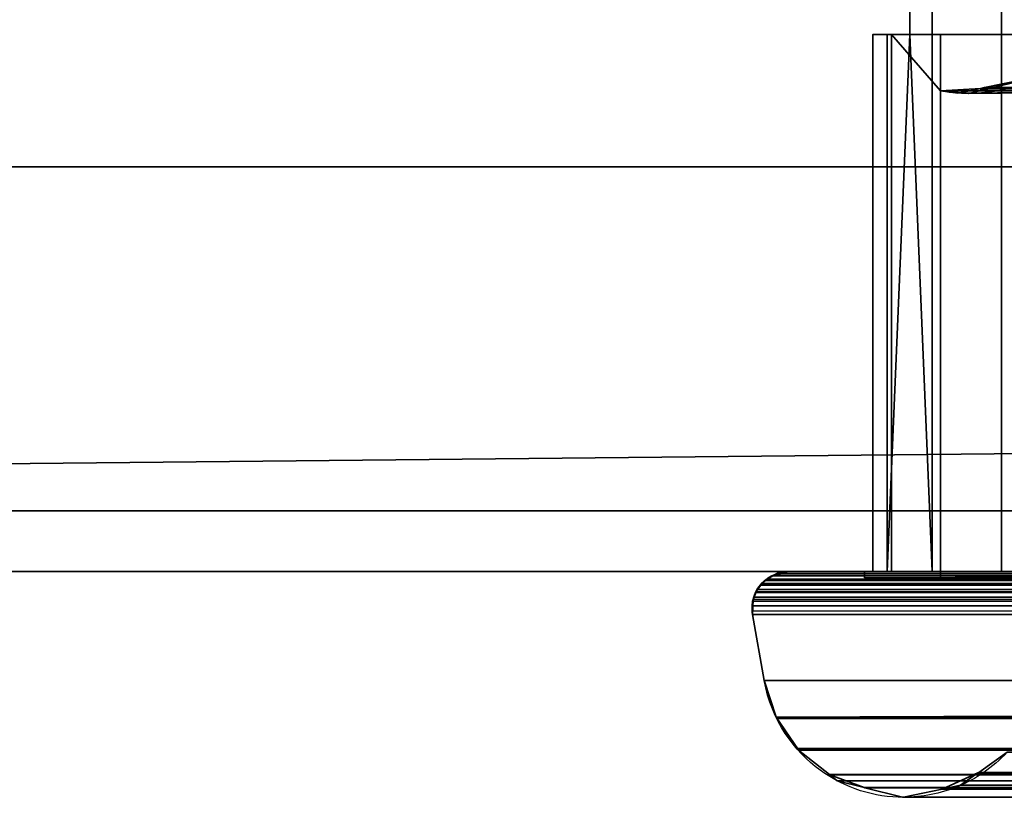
# Model space of a CAD drawing. Header units: millimetres. Extents: x -322 to 8072, y -96 to 57.
# Tile 259 of 295: x 7083 to 7115, y -47 to -21. Entities that reach past the tile are written whole.
import ezdxf

# ---------------------------------------------------------------- set-up
doc = ezdxf.new("R2010")
doc.units = ezdxf.units.MM
doc.layers.add('151', color=7, linetype='Continuous', true_color=0xffffff)

# ---------------------------------------------------------------- blocks, each defined once
blk = doc.blocks.new('UG_SURFACE_016')
at = {"layer": '151', "color": 252, "linetype": 'Continuous', "lineweight": 35}
for points in [[(8059, 0, 2017), (6941, 0, 2017), (6941, -26, 2017), (8059, -26, 2017)], [(7111.986, -21.65, 1894), (7111.986, -17.65, 1894), (7112.725, 0, 1894.908), (7112.725, -39.3, 1894.908)], [(7112.725, -39.3, 450.092), (7112.725, 0, 450.092), (7111.986, -17.65, 451), (7111.986, -21.65, 451)], [(7114.997, 0, 1896.48), (7114.997, -39.3, 1896.48), (7112.725, -39.3, 1894.908), (7112.725, 0, 1894.908)], [(7112.725, 0, 450.092), (7112.725, -39.3, 450.092), (7114.997, -39.3, 448.52), (7114.997, 0, 448.52)], [(7117.701, 0, 1897.05), (7117.701, -39.3, 1897.05), (7114.997, -39.3, 1896.48), (7114.997, 0, 1896.48)], [(7114.997, 0, 448.52), (7114.997, -39.3, 448.52), (7117.701, -39.3, 447.95), (7117.701, 0, 447.95)], [(6941, -26), (6941, -2), (8059, -2), (8059, -26)], [(7888.014, -21.65, 1894), (7888.014, -17.65, 1894), (7111.986, -17.65, 1894), (7111.986, -21.65, 1894)], [(7888.014, -17.65, 451), (7888.014, -21.65, 451), (7111.986, -21.65, 451), (7111.986, -17.65, 451)], [(7117.871, -21.65, 1890.128), (7111.238, -21.65, 1892.58), (7110.767, -21.65, 1889.858), (7111.387, -21.65, 1887.165)], [(7117.871, -21.65, 454.872), (7113, -21.65, 460.078), (7111.387, -21.65, 457.835), (7110.767, -21.65, 455.142)], [(7110.767, -21.65, 455.142), (7111.238, -21.65, 452.42), (7117.871, -21.65, 454.872)], [(7111.238, -21.65, 1892.58), (7111.238, -39.3, 1892.58), (7110.767, -39.3, 1889.858), (7110.767, -21.65, 1889.858)], [(7110.767, -21.65, 1889.858), (7110.767, -39.3, 1889.858), (7111.387, -39.3, 1887.165), (7111.387, -21.65, 1887.165)], [(7111.387, -21.65, 457.835), (7111.387, -39.3, 457.835), (7110.767, -39.3, 455.142), (7110.767, -21.65, 455.142)], [(7110.767, -21.65, 455.142), (7110.767, -39.3, 455.142), (7111.238, -39.3, 452.42), (7111.238, -21.65, 452.42)], [(7117.871, -21.65, 1890.128), (7111.986, -21.65, 1894), (7111.238, -21.65, 1892.58)], [(7111.238, -21.65, 452.42), (7111.986, -21.65, 451), (7117.871, -21.65, 454.872)], [(7111.238, -39.3, 1892.58), (7111.238, -21.65, 1892.58), (7111.986, -21.65, 1894)], [(7111.986, -21.65, 1894), (7112.725, -39.3, 1894.908), (7111.238, -39.3, 1892.58)], [(7111.238, -39.3, 452.42), (7112.725, -39.3, 450.092), (7111.986, -21.65, 451)], [(7111.986, -21.65, 451), (7111.238, -21.65, 452.42), (7111.238, -39.3, 452.42)], [(7111.387, -21.65, 1887.165), (7113, -21.65, 1884.922), (7117.871, -21.65, 1890.128)], [(7111.387, -21.65, 1887.165), (7111.387, -39.3, 1887.165), (7113, -39.3, 1884.922), (7113, -23.5, 1884.922)], [(7113, -23.5, 1884.922), (7113, -21.65, 1884.922), (7111.387, -21.65, 1887.165)], [(7111.387, -21.65, 457.835), (7113, -21.65, 460.078), (7113, -23.5, 460.078)], [(7113, -23.5, 460.078), (7113, -39.3, 460.078), (7111.387, -39.3, 457.835), (7111.387, -21.65, 457.835)], [(7117.871, -21.65, 1890.128), (7882.129, -21.65, 1890.128), (7888.014, -21.65, 1894), (7111.986, -21.65, 1894)], [(7500, -21.65, 454.872), (7117.871, -21.65, 454.872), (7111.986, -21.65, 451), (7888.014, -21.65, 451)], [(7113, -21.65, 1884.922), (7113, -21.65, 460.078), (7117.871, -21.65, 454.872), (7117.871, -21.65, 1890.128)], [(7113, -23.5, 1884.922), (7113, -23.5, 460.078), (7113, -21.65, 460.078), (7113, -21.65, 1884.922)], [(7500, -23.505, 451.817), (7114.324, -23.486, 451.324), (7115.674, -23.154, 452.674)], [(7114.446, -23.389, 1893.554), (7115.674, -23.154, 452.674), (7114.324, -23.486, 451.324)], [(7115.674, -23.133, 1892.326), (7114.446, -23.389, 1893.554), (7885.539, -23.547, 1893.539)], [(7114.446, -23.389, 1893.554), (7115.674, -23.133, 1892.326), (7115.674, -23.154, 452.674)], [(7113, -23.5, 1884.922), (7114.316, -23.416, 1893.684), (7114.322, -23.487, 451.322)], [(7113, -23.5, 1884.922), (7113.566, -23.573, 1894.433), (7114.316, -23.416, 1893.684)], [(7114.322, -23.487, 451.322), (7113, -23.5, 460.078), (7113, -23.5, 1884.922)], [(7114.322, -23.487, 451.322), (7113.921, -23.585, 450.921), (7113, -23.5, 460.078)], [(7122.715, -23.5, 450), (7113, -23.5, 450), (7113.921, -23.585, 450.921)], [(7113.566, -23.573, 1894.433), (7113, -23.5, 1895), (7122.715, -23.5, 1895)], [(7113, -23.5, 1884.922), (7113, -23.5, 1895), (7113.566, -23.573, 1894.433)], [(7113.921, -23.585, 450.921), (7113, -23.5, 450), (7113, -23.5, 460.078)], [(7113, -39.5, 450), (7113, -23.5, 450), (7122.715, -23.5, 450), (7122.715, -39.3, 450)], [(7113, -39.5, 1895), (7113, -23.5, 1895), (7113, -23.5, 1884.922), (7113, -39.3, 1884.922)], [(7113, -39.3, 460.078), (7113, -23.5, 460.078), (7113, -23.5, 450), (7113, -39.5, 450)], [(7122.715, -39.3, 1895), (7122.715, -23.5, 1895), (7113, -23.5, 1895), (7113, -39.5, 1895)], [(7114.316, -23.416, 1893.684), (7113.566, -23.573, 1894.433), (7122.715, -23.5, 1895)], [(7122.715, -23.5, 450), (7113.921, -23.585, 450.921), (7114.322, -23.487, 451.322)], [(7114.446, -23.389, 1893.554), (7114.316, -23.416, 1893.684), (7122.715, -23.5, 1895)], [(7114.324, -23.486, 451.324), (7114.316, -23.416, 1893.684), (7114.446, -23.389, 1893.554)], [(7114.324, -23.486, 451.324), (7114.322, -23.487, 451.322), (7114.316, -23.416, 1893.684)], [(7122.715, -23.5, 450), (7114.322, -23.487, 451.322), (7114.324, -23.486, 451.324)], [(7114.324, -23.486, 451.324), (7500, -23.503, 451.332), (7122.715, -23.5, 450)], [(7500, -23.505, 451.817), (7500, -23.503, 451.332), (7114.324, -23.486, 451.324)], [(7885.539, -23.547, 1893.539), (7114.446, -23.389, 1893.554), (7122.715, -23.5, 1895)], [(6928, -26, 2030), (6928, -39.3, 2030), (8072, -39.3, 2030), (8072, -26, 2030)], [(6928, -26, 2030), (8072, -26, 2030), (8059, -26, 2017), (6941, -26, 2017)], [(6941, -26), (8059, -26), (6928, -37.3)], [(8059, -26), (8072, -26), (8072, -37.3), (6928, -37.3)], [(6928, -37.3), (8072, -37.3), (8072, -39.3, 2), (6928, -39.3, 2)], [(6928, -39.3, 2030), (6928, -39.3, 2), (7108, -39.3, 445), (7108, -39.3, 1900)], [(7500, -39.3, 445), (7108, -39.3, 445), (6928, -39.3, 2), (8072, -39.3, 2)], [(7108, -39.3, 1900), (7892, -39.3, 1900), (8072, -39.3, 2030), (6928, -39.3, 2030)], [(7500, -39.558, 444.297), (7107.287, -39.552, 444.287), (7107.52, -39.421, 444.52)], [(7107.52, -39.421, 444.52), (7107.287, -39.552, 444.287), (7107.29, -39.556, 1900.71)], [(7107.52, -39.421, 444.52), (7107.29, -39.556, 1900.71), (7107.446, -39.435, 1900.554)], [(7107.446, -39.435, 1900.554), (7107.29, -39.556, 1900.71), (7892.713, -39.552, 1900.713)], [(7107.518, -39.418, 1900.482), (7107.446, -39.435, 1900.554), (7892.713, -39.552, 1900.713)], [(7107.52, -39.421, 444.52), (7107.446, -39.435, 1900.554), (7107.518, -39.418, 1900.482)], [(7892.713, -39.552, 1900.713), (7892.48, -39.421, 1900.48), (7107.518, -39.418, 1900.482)], [(7107.519, -39.418, 1900.481), (7107.518, -39.418, 1900.482), (7892.48, -39.421, 1900.48)], [(7107.518, -39.418, 1900.482), (7107.522, -39.42, 444.522), (7107.52, -39.421, 444.52)], [(7107.518, -39.418, 1900.482), (7107.519, -39.418, 1900.481), (7107.522, -39.42, 444.522)], [(7107.519, -39.418, 1900.481), (7892.364, -39.357, 1900.364), (7892, -39.3, 1900)], [(7892, -39.3, 1900), (7108, -39.3, 1900), (7107.519, -39.418, 1900.481)], [(7107.519, -39.418, 1900.481), (7108, -39.3, 1900), (7108, -39.3, 445)], [(7108, -39.3, 445), (7107.636, -39.357, 444.636), (7107.519, -39.418, 1900.481)], [(7107.519, -39.418, 1900.481), (7892.478, -39.42, 1900.478), (7892.364, -39.357, 1900.364)], [(7107.636, -39.357, 444.636), (7107.522, -39.42, 444.522), (7107.519, -39.418, 1900.481)], [(7107.519, -39.418, 1900.481), (7892.48, -39.421, 1900.48), (7892.478, -39.42, 1900.478)], [(7500, -39.402, 444.517), (7107.52, -39.421, 444.52), (7107.522, -39.42, 444.522)], [(7107.52, -39.421, 444.52), (7500, -39.402, 444.517), (7500, -39.558, 444.297)], [(7500, -39.402, 444.517), (7107.522, -39.42, 444.522), (7107.636, -39.357, 444.636)], [(7500, -39.402, 444.517), (7107.636, -39.357, 444.636), (7108, -39.3, 445)], [(7108, -39.3, 445), (7500, -39.3, 445), (7500, -39.402, 444.517)], [(7113, -39.3, 1884.922), (7111.387, -39.3, 1887.165), (7110.5, -39.3, 447.5), (7110.767, -39.3, 455.142)], [(7110.5, -39.3, 1897.5), (7111.238, -39.3, 1892.58), (7112.725, -39.3, 1894.908)], [(7110.5, -39.3, 1897.5), (7110.5, -39.3, 447.5), (7110.767, -39.3, 1889.858)], [(7117.701, -39.3, 447.95), (7110.5, -39.3, 447.5), (7889.5, -39.3, 447.5)], [(7110.5, -39.3, 1897.5), (7879.586, -39.3, 1896.53), (7882.299, -39.3, 1897.05)], [(7877.285, -39.3, 1895), (7879.586, -39.3, 1896.53), (7110.5, -39.3, 1897.5), (7117.701, -39.3, 1897.05)], [(7112.725, -39.3, 1894.908), (7114.997, -39.3, 1896.48), (7110.5, -39.3, 1897.5)], [(7111.387, -39.3, 1887.165), (7110.767, -39.3, 1889.858), (7110.5, -39.3, 447.5)], [(7110.5, -39.3, 447.5), (7117.701, -39.3, 447.95), (7114.997, -39.3, 448.52)], [(7882.299, -39.3, 1897.05), (7889.5, -39.3, 1897.5), (7110.5, -39.3, 1897.5)], [(7114.997, -39.3, 1896.48), (7117.701, -39.3, 1897.05), (7110.5, -39.3, 1897.5)], [(7110.5, -39.3, 447.5), (7111.238, -39.3, 452.42), (7110.767, -39.3, 455.142)], [(7110.767, -39.3, 1889.858), (7111.238, -39.3, 1892.58), (7110.5, -39.3, 1897.5)], [(7114.997, -39.3, 448.52), (7112.725, -39.3, 450.092), (7110.5, -39.3, 447.5)], [(7112.725, -39.3, 450.092), (7111.238, -39.3, 452.42), (7110.5, -39.3, 447.5)], [(7110.5, -39.3, 1897.5), (7110.5, -39.5, 1897.5), (7110.5, -39.5, 447.5), (7110.5, -39.3, 447.5)], [(7889.5, -39.5, 447.5), (7889.5, -39.3, 447.5), (7110.5, -39.3, 447.5), (7110.5, -39.5, 447.5)], [(7110.5, -39.3, 1897.5), (7889.5, -39.3, 1897.5), (7889.5, -39.5, 1897.5), (7110.5, -39.5, 1897.5)], [(7110.767, -39.3, 455.142), (7111.387, -39.3, 457.835), (7113, -39.3, 1884.922)], [(7111.387, -39.3, 457.835), (7113, -39.3, 460.078), (7113, -39.3, 1884.922)], [(7887, -39.5, 450), (7113, -39.5, 450), (7122.715, -39.3, 450), (7877.285, -39.3, 450)], [(7113, -39.3, 1884.922), (7113, -39.3, 460.078), (7113, -39.5, 450), (7113, -39.5, 1895)], [(7877.285, -39.3, 1895), (7122.715, -39.3, 1895), (7113, -39.5, 1895), (7887, -39.5, 1895)], [(7892.913, -39.746, 1900.913), (7107.083, -39.735, 1900.917), (7106.93, -39.964, 1901.07)], [(7106.93, -39.964, 1901.07), (7107.083, -39.735, 1900.917), (7107.09, -39.743, 444.09)], [(7107.09, -39.743, 444.09), (7107.087, -39.746, 444.087), (7106.93, -39.964, 1901.07)], [(7106.93, -39.964, 1901.07), (7893.032, -39.888, 1901.032), (7892.913, -39.746, 1900.913)], [(7106.93, -39.964, 1901.07), (7107.087, -39.746, 444.087), (7106.968, -39.888, 443.968)], [(7500, -39.734, 444.089), (7106.933, -39.966, 443.933), (7106.968, -39.888, 443.968)], [(7106.933, -39.966, 443.933), (7500, -39.734, 444.089), (7500, -39.972, 443.946)], [(7106.968, -39.888, 443.968), (7107.087, -39.746, 444.087), (7500, -39.734, 444.089)], [(7107.084, -39.734, 1900.916), (7107.083, -39.735, 1900.917), (7892.91, -39.743, 1900.91)], [(7107.083, -39.735, 1900.917), (7107.084, -39.734, 1900.916), (7107.09, -39.743, 444.09)], [(7107.083, -39.735, 1900.917), (7892.913, -39.746, 1900.913), (7892.91, -39.743, 1900.91)], [(7107.084, -39.734, 1900.916), (7107.285, -39.553, 444.285), (7107.216, -39.591, 444.216)], [(7107.285, -39.553, 444.285), (7107.084, -39.734, 1900.916), (7107.111, -39.695, 1900.89)], [(7107.216, -39.591, 444.216), (7107.09, -39.743, 444.09), (7107.084, -39.734, 1900.916)], [(7107.111, -39.695, 1900.89), (7107.084, -39.734, 1900.916), (7892.91, -39.743, 1900.91)], [(7500, -39.734, 444.089), (7107.087, -39.746, 444.087), (7107.09, -39.743, 444.09)], [(7500, -39.685, 444.119), (7107.09, -39.743, 444.09), (7107.216, -39.591, 444.216)], [(7107.09, -39.743, 444.09), (7500, -39.685, 444.119), (7500, -39.734, 444.089)], [(7107.111, -39.695, 1900.89), (7107.287, -39.558, 1900.713), (7107.287, -39.552, 444.287)], [(7107.287, -39.552, 444.287), (7107.285, -39.553, 444.285), (7107.111, -39.695, 1900.89)], [(7107.111, -39.695, 1900.89), (7892.784, -39.591, 1900.784), (7892.715, -39.553, 1900.715)], [(7892.715, -39.553, 1900.715), (7107.287, -39.558, 1900.713), (7107.111, -39.695, 1900.89)], [(7107.111, -39.695, 1900.89), (7892.91, -39.743, 1900.91), (7892.784, -39.591, 1900.784)], [(7500, -39.685, 444.119), (7107.216, -39.591, 444.216), (7107.285, -39.553, 444.285)], [(7500, -39.558, 444.297), (7107.285, -39.553, 444.285), (7107.287, -39.552, 444.287)], [(7107.285, -39.553, 444.285), (7500, -39.558, 444.297), (7500, -39.685, 444.119)], [(7107.287, -39.558, 1900.713), (7107.29, -39.556, 1900.71), (7107.287, -39.552, 444.287)], [(7107.29, -39.556, 1900.71), (7107.287, -39.558, 1900.713), (7892.715, -39.553, 1900.715)], [(7107.29, -39.556, 1900.71), (7892.715, -39.553, 1900.715), (7892.713, -39.552, 1900.713)], [(7889.5, -39.5, 447.5), (7110.5, -39.5, 447.5), (7113, -39.5, 450), (7887, -39.5, 450)], [(7110.5, -39.5, 447.5), (7110.5, -39.5, 1897.5), (7113, -39.5, 1895), (7113, -39.5, 450)], [(7110.5, -39.5, 1897.5), (7889.5, -39.5, 1897.5), (7887, -39.5, 1895), (7113, -39.5, 1895)], [(7106.84, -40.219, 1901.16), (7106.932, -39.967, 443.932), (7106.855, -40.142, 443.855)], [(7106.932, -39.967, 443.932), (7106.84, -40.219, 1901.16), (7106.915, -39.987, 1901.085)], [(7106.915, -39.987, 1901.085), (7106.84, -40.219, 1901.16), (7893.159, -40.219, 1901.16)], [(7106.841, -40.218, 443.841), (7500, -40.101, 443.868), (7500, -40.218, 443.852)], [(7106.841, -40.218, 443.841), (7106.855, -40.142, 443.855), (7500, -40.101, 443.868)], [(7500, -40.101, 443.868), (7106.855, -40.142, 443.855), (7106.932, -39.967, 443.932)], [(7106.93, -39.965, 1901.07), (7106.915, -39.987, 1901.085), (7893.159, -40.219, 1901.16)], [(7106.932, -39.967, 443.932), (7106.915, -39.987, 1901.085), (7106.93, -39.965, 1901.07)], [(7106.93, -39.964, 1901.07), (7893.067, -39.966, 1901.067), (7893.032, -39.888, 1901.032)], [(7106.968, -39.888, 443.968), (7106.933, -39.966, 443.933), (7106.93, -39.964, 1901.07)], [(7106.93, -39.964, 1901.07), (7893.068, -39.967, 1901.068), (7893.067, -39.966, 1901.067)], [(7106.93, -39.964, 1901.07), (7106.93, -39.965, 1901.07), (7893.068, -39.967, 1901.068)], [(7106.93, -39.965, 1901.07), (7106.93, -39.964, 1901.07), (7106.933, -39.966, 443.933)], [(7106.93, -39.965, 1901.07), (7893.159, -40.218, 1901.159), (7893.145, -40.142, 1901.145)], [(7893.159, -40.219, 1901.16), (7893.159, -40.218, 1901.159), (7106.93, -39.965, 1901.07)], [(7893.145, -40.142, 1901.145), (7893.068, -39.967, 1901.068), (7106.93, -39.965, 1901.07)], [(7106.93, -39.965, 1901.07), (7106.933, -39.966, 443.933), (7106.932, -39.967, 443.932)], [(7500, -39.972, 443.946), (7106.932, -39.967, 443.932), (7106.933, -39.966, 443.933)], [(7106.932, -39.967, 443.932), (7500, -39.972, 443.946), (7500, -40.101, 443.868)], [(7500, -40.565, 443.802), (7106.802, -40.421, 443.803), (7106.841, -40.219, 443.84)], [(7106.818, -40.709, 1901.182), (7106.841, -40.219, 443.84), (7106.802, -40.421, 443.803)], [(7500, -40.565, 443.802), (7106.818, -40.709, 443.818), (7106.802, -40.421, 443.803)], [(7106.802, -40.421, 443.803), (7106.818, -40.709, 443.818), (7106.818, -40.709, 1901.182)], [(7106.821, -40.278, 1901.179), (7106.804, -40.599, 1901.196), (7893.159, -40.219, 1901.16)], [(7893.159, -40.219, 1901.16), (7106.804, -40.599, 1901.196), (7106.818, -40.709, 1901.182)], [(7106.841, -40.219, 443.84), (7106.804, -40.599, 1901.196), (7106.821, -40.278, 1901.179)], [(7106.841, -40.219, 443.84), (7106.818, -40.709, 1901.182), (7106.804, -40.599, 1901.196)], [(7106.818, -40.709, 1901.182), (7893.198, -40.421, 1901.197), (7893.159, -40.219, 1901.16)], [(7106.818, -40.709, 1901.182), (7893.182, -40.709, 1901.182), (7893.198, -40.421, 1901.197)], [(7893.159, -40.219, 1901.16), (7106.84, -40.22, 1901.161), (7106.821, -40.278, 1901.179)], [(7106.821, -40.278, 1901.179), (7106.84, -40.22, 1901.161), (7106.841, -40.219, 443.84)], [(7106.855, -40.142, 443.855), (7106.841, -40.218, 443.841), (7106.84, -40.219, 1901.16)], [(7106.84, -40.219, 1901.16), (7106.841, -40.218, 443.841), (7106.841, -40.219, 443.84)], [(7106.84, -40.219, 1901.16), (7106.84, -40.22, 1901.161), (7893.159, -40.219, 1901.16)], [(7106.841, -40.219, 443.84), (7106.84, -40.22, 1901.161), (7106.84, -40.219, 1901.16)], [(7106.841, -40.219, 443.84), (7500, -40.218, 443.852), (7500, -40.565, 443.802)], [(7500, -40.218, 443.852), (7106.841, -40.219, 443.84), (7106.841, -40.218, 443.841)], [(7500, -40.565, 443.802), (7500, -40.709, 443.818), (7106.818, -40.709, 443.818)], [(7107.203, -42.882, 1900.797), (7106.818, -40.709, 1901.182), (7106.818, -40.709, 443.818), (7107.203, -42.882, 444.203)], [(7892.797, -42.882, 1900.797), (7893.182, -40.709, 1901.182), (7106.818, -40.709, 1901.182), (7107.203, -42.882, 1900.797)], [(7500, -42.882, 444.203), (7107.203, -42.882, 444.203), (7106.818, -40.709, 443.818), (7500, -40.709, 443.818)], [(7892.797, -42.882, 1900.797), (7107.203, -42.882, 1900.797), (7107.597, -44.083, 1900.403), (7892.403, -44.083, 1900.403)], [(7107.203, -42.882, 1900.797), (7107.203, -42.882, 444.203), (7107.597, -44.083, 444.597)], [(7107.597, -44.083, 1900.403), (7107.203, -42.882, 1900.797), (7107.597, -44.083, 444.597)], [(7107.597, -44.083, 444.597), (7107.203, -42.882, 444.203), (7500, -42.882, 444.203)], [(7500, -42.882, 444.203), (7500, -44.048, 444.67), (7107.597, -44.083, 444.597)], [(7500, -44.048, 444.67), (7500, -44.055, 444.673), (7107.597, -44.083, 444.597)], [(7107.611, -44.127, 444.611), (7107.597, -44.085, 444.597), (7500, -44.055, 444.673)], [(7107.597, -44.085, 444.597), (7107.597, -44.083, 444.597), (7500, -44.055, 444.673)], [(7107.597, -44.083, 1900.403), (7891.729, -45.119, 1899.729), (7892.389, -44.127, 1900.389)], [(7107.597, -44.083, 1900.403), (7107.597, -44.085, 1900.403), (7891.672, -45.165, 1899.672)], [(7891.672, -45.165, 1899.672), (7891.729, -45.119, 1899.729), (7107.597, -44.083, 1900.403)], [(7892.389, -44.127, 1900.389), (7892.403, -44.085, 1900.403), (7107.597, -44.083, 1900.403)], [(7892.403, -44.085, 1900.403), (7892.403, -44.083, 1900.403), (7107.597, -44.083, 1900.403)], [(7107.597, -44.083, 444.597), (7107.597, -44.085, 444.597), (7107.597, -44.085, 1900.403), (7107.597, -44.083, 1900.403)], [(7891.672, -45.165, 1899.672), (7107.597, -44.085, 1900.403), (7107.611, -44.127, 1900.389)], [(7107.597, -44.085, 444.597), (7108.271, -45.119, 1899.729), (7107.611, -44.127, 1900.389)], [(7107.597, -44.085, 444.597), (7108.328, -45.165, 1899.672), (7108.271, -45.119, 1899.729)], [(7108.328, -45.165, 1899.672), (7107.597, -44.085, 444.597), (7107.611, -44.127, 444.611)], [(7107.611, -44.127, 1900.389), (7107.597, -44.085, 1900.403), (7107.597, -44.085, 444.597)], [(7500, -44.055, 444.673), (7500, -44.644, 444.909), (7107.611, -44.127, 444.611)], [(7107.611, -44.127, 1900.389), (7108.271, -45.119, 1899.729), (7891.672, -45.165, 1899.672)], [(7107.611, -44.127, 444.611), (7108.271, -45.119, 445.271), (7108.328, -45.165, 1899.672)], [(7108.271, -45.119, 445.271), (7107.611, -44.127, 444.611), (7500, -44.644, 444.909)], [(7108.328, -45.165, 445.328), (7108.271, -45.119, 445.271), (7500, -44.644, 444.909)], [(7500, -44.644, 444.909), (7500, -45.108, 445.377), (7108.328, -45.165, 445.328)], [(7108.271, -45.119, 1899.729), (7108.328, -45.165, 1899.672), (7891.672, -45.165, 1899.672)], [(7108.271, -45.119, 445.271), (7108.328, -45.165, 445.328), (7108.328, -45.165, 1899.672)], [(7500, -45.108, 445.377), (7500, -45.119, 445.388), (7108.328, -45.165, 445.328)], [(7108.332, -45.168, 445.332), (7108.328, -45.165, 445.328), (7500, -45.119, 445.388)], [(7108.328, -45.165, 1899.672), (7108.332, -45.168, 1899.668), (7890.654, -45.974, 1898.654), (7891.668, -45.168, 1899.668)], [(7891.668, -45.168, 1899.668), (7891.672, -45.165, 1899.672), (7108.328, -45.165, 1899.672)], [(7108.328, -45.165, 445.328), (7108.332, -45.168, 445.332), (7108.332, -45.168, 1899.668), (7108.328, -45.165, 1899.672)], [(7109.346, -45.974, 446.346), (7108.332, -45.168, 445.332), (7500, -45.119, 445.388)], [(7108.332, -45.168, 1899.668), (7109.346, -45.974, 1898.654), (7890.654, -45.974, 1898.654)], [(7108.332, -45.168, 445.332), (7109.346, -45.974, 446.346), (7109.355, -45.981, 1898.645), (7109.346, -45.974, 1898.654)], [(7109.346, -45.974, 1898.654), (7108.332, -45.168, 1899.668), (7108.332, -45.168, 445.332)], [(7500, -45.119, 445.388), (7500, -45.964, 446.239), (7109.346, -45.974, 446.346)], [(7114.226, -45.919, 451.226), (7114.251, -45.902, 451.251), (7115.187, -45.236, 1892.813), (7114.251, -45.902, 1893.749)], [(7885.749, -45.902, 1893.749), (7114.251, -45.902, 1893.749), (7115.187, -45.236, 1892.813), (7884.813, -45.236, 1892.813)], [(7114.251, -45.902, 451.251), (7115.187, -45.236, 452.187), (7115.187, -45.236, 1892.813)], [(7115.187, -45.236, 452.187), (7114.251, -45.902, 451.251), (7500, -45.783, 451.581)], [(7885.774, -45.919, 1893.774), (7113.054, -46.453, 1894.946), (7113.654, -46.326, 1894.346)], [(7885.774, -45.919, 1893.774), (7886.346, -46.326, 1894.346), (7113.054, -46.453, 1894.946)], [(7113.054, -46.453, 450.054), (7114.226, -45.919, 1893.774), (7113.654, -46.326, 1894.346)], [(7113.054, -46.453, 450.054), (7113.654, -46.326, 450.654), (7114.226, -45.919, 1893.774)], [(7113.654, -46.326, 1894.346), (7885.749, -45.902, 1893.749), (7885.774, -45.919, 1893.774)], [(7113.654, -46.326, 1894.346), (7114.226, -45.919, 1893.774), (7114.251, -45.902, 1893.749), (7885.749, -45.902, 1893.749)], [(7113.654, -46.326, 450.654), (7114.226, -45.919, 451.226), (7114.226, -45.919, 1893.774)], [(7114.226, -45.919, 451.226), (7113.654, -46.326, 450.654), (7500, -46.512, 450.042)], [(7114.251, -45.902, 1893.749), (7114.226, -45.919, 1893.774), (7114.226, -45.919, 451.226)], [(7114.251, -45.902, 451.251), (7114.226, -45.919, 451.226), (7500, -45.972, 451.182)], [(7500, -46.512, 450.042), (7500, -45.972, 451.182), (7114.226, -45.919, 451.226)], [(7114.251, -45.902, 451.251), (7500, -45.948, 451.231), (7500, -45.783, 451.581)], [(7500, -45.972, 451.182), (7500, -45.948, 451.231), (7114.251, -45.902, 451.251)], [(7500, -45.964, 446.239), (7500, -45.997, 446.324), (7500, -46.006, 446.345), (7109.346, -45.974, 446.346)], [(7890.645, -45.981, 1898.645), (7109.346, -45.974, 1898.654), (7109.355, -45.981, 1898.645)], [(7890.645, -45.981, 1898.645), (7890.654, -45.974, 1898.654), (7109.346, -45.974, 1898.654)], [(7109.346, -45.974, 446.346), (7109.355, -45.981, 446.355), (7109.355, -45.981, 1898.645)], [(7109.355, -45.981, 446.355), (7109.346, -45.974, 446.346), (7500, -46.006, 446.345)], [(7890.645, -45.981, 1898.645), (7109.355, -45.981, 1898.645), (7109.604, -46.179, 1898.396)], [(7109.355, -45.981, 446.355), (7110.49, -46.399, 1897.51), (7109.604, -46.179, 1898.396)], [(7110.49, -46.399, 1897.51), (7109.355, -45.981, 446.355), (7109.604, -46.179, 446.604)], [(7109.604, -46.179, 1898.396), (7109.355, -45.981, 1898.645), (7109.355, -45.981, 446.355)], [(7109.604, -46.179, 446.604), (7109.355, -45.981, 446.355), (7500, -46.006, 446.345)], [(7890.396, -46.179, 1898.396), (7890.645, -45.981, 1898.645), (7109.604, -46.179, 1898.396)], [(7110.49, -46.399, 447.49), (7109.604, -46.179, 446.604), (7500, -46.006, 446.345)], [(7109.604, -46.179, 1898.396), (7110.49, -46.399, 1897.51), (7889.51, -46.399, 1897.51), (7890.396, -46.179, 1898.396)], [(7109.604, -46.179, 446.604), (7110.49, -46.399, 447.49), (7110.512, -46.405, 1897.488), (7110.49, -46.399, 1897.51)], [(7500, -46.006, 446.345), (7500, -46.458, 447.494), (7110.49, -46.399, 447.49)], [(7889.488, -46.405, 1897.488), (7110.49, -46.399, 1897.51), (7110.512, -46.405, 1897.488)], [(7889.488, -46.405, 1897.488), (7889.51, -46.399, 1897.51), (7110.49, -46.399, 1897.51)], [(7110.49, -46.399, 447.49), (7110.512, -46.405, 447.512), (7110.512, -46.405, 1897.488)], [(7500, -46.458, 447.494), (7500, -46.469, 447.522), (7110.49, -46.399, 447.49)], [(7110.512, -46.405, 447.512), (7110.49, -46.399, 447.49), (7500, -46.469, 447.522)], [(7110.512, -46.405, 1897.488), (7111.75, -46.713, 1896.25), (7888.25, -46.713, 1896.25), (7889.488, -46.405, 1897.488)], [(7110.512, -46.405, 1897.488), (7110.512, -46.405, 447.512), (7111.75, -46.713, 448.75)], [(7111.75, -46.713, 1896.25), (7110.512, -46.405, 1897.488), (7111.75, -46.713, 448.75)], [(7110.512, -46.405, 447.512), (7500, -46.469, 447.522), (7500, -46.652, 447.986)], [(7111.75, -46.713, 448.75), (7110.512, -46.405, 447.512), (7500, -46.652, 447.986)], [(7886.953, -46.454, 1894.953), (7111.75, -46.713, 1896.25), (7111.751, -46.713, 1896.249)], [(7886.953, -46.454, 1894.953), (7888.219, -46.72, 1896.219), (7111.75, -46.713, 1896.25)], [(7111.751, -46.713, 1896.249), (7111.781, -46.72, 1896.219), (7886.946, -46.453, 1894.946)], [(7886.946, -46.453, 1894.946), (7886.953, -46.454, 1894.953), (7111.751, -46.713, 1896.249)], [(7111.781, -46.72, 1896.219), (7113.047, -46.454, 1894.953), (7113.054, -46.453, 1894.946), (7886.946, -46.453, 1894.946)], [(7111.781, -46.72, 448.781), (7113.047, -46.454, 1894.953), (7111.781, -46.72, 1896.219)], [(7111.781, -46.72, 448.781), (7113.047, -46.454, 450.047), (7113.047, -46.454, 1894.953)], [(7113.047, -46.454, 450.047), (7111.781, -46.72, 448.781), (7500, -46.626, 448.747)], [(7113.654, -46.326, 1894.346), (7113.047, -46.454, 450.047), (7113.054, -46.453, 450.054)], [(7113.654, -46.326, 1894.346), (7113.054, -46.453, 1894.946), (7113.047, -46.454, 1894.953), (7113.047, -46.454, 450.047)], [(7113.054, -46.453, 450.054), (7113.047, -46.454, 450.047), (7500, -46.532, 449.999)], [(7500, -46.626, 448.747), (7500, -46.589, 449.879), (7113.047, -46.454, 450.047)], [(7500, -46.589, 449.879), (7500, -46.532, 449.999), (7113.047, -46.454, 450.047)], [(7886.346, -46.326, 1894.346), (7886.946, -46.453, 1894.946), (7113.054, -46.453, 1894.946)], [(7113.654, -46.326, 450.654), (7113.054, -46.453, 450.054), (7500, -46.512, 450.042)], [(7500, -46.532, 449.999), (7500, -46.512, 450.042), (7113.054, -46.453, 450.054)], [(7500, -46.628, 448.708), (7500, -46.626, 448.747), (7111.75, -46.713, 448.75)], [(7111.781, -46.72, 448.781), (7111.751, -46.713, 448.751), (7111.75, -46.713, 448.75), (7500, -46.626, 448.747)], [(7500, -46.652, 447.986), (7500, -46.628, 448.708), (7111.75, -46.713, 448.75)], [(7111.75, -46.713, 1896.25), (7888.219, -46.72, 1896.219), (7888.249, -46.713, 1896.249)], [(7888.249, -46.713, 1896.249), (7888.25, -46.713, 1896.25), (7111.75, -46.713, 1896.25)], [(7111.75, -46.713, 448.75), (7111.751, -46.713, 448.751), (7111.751, -46.713, 1896.249), (7111.75, -46.713, 1896.25)], [(7111.781, -46.72, 1896.219), (7111.751, -46.713, 448.751), (7111.781, -46.72, 448.781)], [(7111.781, -46.72, 1896.219), (7111.751, -46.713, 1896.249), (7111.751, -46.713, 448.751)]]:
    blk.add_3dface(points, dxfattribs=at)

msp = doc.modelspace()

# ---------------------------------------------------------------- linework, layer by layer
at = {"layer": '151', "color": 253, "linetype": 'Continuous', "lineweight": -3}
for p, q in [((7111.986, -21.65, 451), (7111.986, -17.65, 451)), ((7111.986, -17.65, 1894), (7111.986, -21.65, 1894)), ((7888.014, -21.65, 1894), (7111.986, -21.65, 1894)), ((7111.986, -21.65, 451), (7888.014, -21.65, 451)), ((7113, -21.65, 460.078), (7113, -23.5, 460.078)), ((7113, -21.65, 1884.922), (7113, -23.5, 1884.922)), ((7113, -21.65, 460.078), (7113, -21.65, 1884.922)), ((7113, -23.5, 450), (7122.714, -23.5, 450)), ((7113, -23.5, 460.078), (7113, -23.5, 450)), ((7122.714, -23.5, 1895), (7113, -23.5, 1895)), ((7113, -23.5, 1884.922), (7113, -39.3, 1884.922)), ((7113, -23.5, 1884.922), (7113, -23.5, 460.078)), ((7113, -39.5, 450), (7113, -23.5, 450)), ((7113, -39.5, 1895), (7113, -23.5, 1895)), ((7113, -23.5, 1895), (7113, -23.5, 1884.922)), ((7113, -23.5, 460.078), (7113, -39.3, 460.078)), ((8072, -26, 2030), (6928, -26, 2030)), ((8059, -26, 2017), (6941, -26, 2017)), ((8072, -37.3), (6928, -37.3)), ((6928, -39.3, 2030), (8072, -39.3, 2030)), ((6928, -39.3, 2), (8072, -39.3, 2)), ((7110.5, -39.3, 1897.5), (7110.5, -39.3, 447.5)), ((7110.5, -39.5, 1897.5), (7110.5, -39.3, 1897.5)), ((7110.5, -39.5, 447.5), (7110.5, -39.3, 447.5)), ((7889.5, -39.3, 1897.5), (7110.5, -39.3, 1897.5)), ((7110.5, -39.3, 447.5), (7889.5, -39.3, 447.5)), ((7113, -39.3, 460.078), (7113, -39.3, 1884.922)), ((7110.5, -39.5, 447.5), (7889.5, -39.5, 447.5)), ((7110.5, -39.5, 1897.5), (7110.5, -39.5, 447.5)), ((7889.5, -39.5, 1897.5), (7110.5, -39.5, 1897.5)), ((7113, -39.5, 1895), (7113, -39.5, 450)), ((7113, -39.5, 450), (7887, -39.5, 450)), ((7887, -39.5, 1895), (7113, -39.5, 1895)), ((7106.818, -40.709, 1901.182), (7106.818, -40.709, 443.818)), ((7893.182, -40.709, 1901.182), (7106.818, -40.709, 1901.182)), ((7106.818, -40.709, 443.818), (7500, -40.709, 443.818)), ((7106.818, -40.709, 1901.182), (7107.203, -42.882, 1900.797)), ((7106.818, -40.709, 443.818), (7107.203, -42.882, 444.203))]:
    msp.add_line(p, q, dxfattribs=at)
at = {"layer": '151', "color": 253, "linetype": 'Continuous', "lineweight": -3, "extrusion": (0, 1, 5.41234e-13)}
for centre, start, end in [((-7117.765, 454.95, -21.65), 325.6498, 47.1034), ((-7117.765, 1890.05, -21.65), 312.8966, 34.3502)]:
    msp.add_arc(centre, 7, start, end, dxfattribs=at)
at = {"layer": '151', "color": 253, "linetype": 'Continuous', "lineweight": -3, "extrusion": (-2.77556e-14, 1, 0)}
for centre, start, end in [((-7117.765, 1890.05, -39.3), 312.8966, 135), ((-7117.765, 454.95, -39.3), 225, 47.1034)]:
    msp.add_arc(centre, 7, start, end, dxfattribs=at)
at = {"layer": '151', "color": 253, "linetype": 'Continuous', "lineweight": -3}
for points, weights in [([(7117.871, -21.65, 1890.129), (7117.007, -22.764, 1890.993), (7115.786, -23.515, 1892.214), (7114.377, -23.758, 1893.623), (7113, -23.5, 1895)], [0.987942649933, 0.918140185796, 0.896882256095, 0.924168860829, 1]), ([(7117.871, -21.65, 454.871), (7117.167, -22.558, 454.167), (7116.212, -23.234, 453.212), (7115.09, -23.585, 452.09), (7113.921, -23.585, 450.921)], [0.987942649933, 0.930323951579, 0.905782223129, 0.914317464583, 0.955929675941])]:
    msp.add_rational_spline(points, weights, degree=4, dxfattribs=at)
for points in [[(7113.921, -23.585, 450.921), (7113.613, -23.585, 450.613), (7113.306, -23.557, 450.306), (7113, -23.5, 450)], [(7108, -39.3, 445), (7238.667, -39.3, 445), (7369.333, -39.3, 445), (7500, -39.3, 445)], [(7892, -39.3, 1900), (7630.667, -39.3, 1900), (7369.333, -39.3, 1900), (7108, -39.3, 1900)], [(7108, -39.3, 1900), (7108, -39.3, 1415), (7108, -39.3, 930), (7108, -39.3, 445)], [(7892.797, -42.882, 1900.797), (7630.932, -42.882, 1900.797), (7369.068, -42.882, 1900.797), (7107.203, -42.882, 1900.797)], [(7107.203, -42.882, 1900.797), (7107.203, -42.882, 1415.266), (7107.203, -42.882, 929.734), (7107.203, -42.882, 444.203)], [(7107.203, -42.882, 444.203), (7238.135, -42.882, 444.203), (7369.068, -42.882, 444.203), (7500, -42.882, 444.203)]]:
    msp.add_open_spline(points, degree=3, dxfattribs=at)
for points, knots in [([(7106.818, -40.709, 443.818), (7106.782, -40.504, 443.782), (7106.803, -40.287, 443.803), (7106.935, -39.912, 443.935), (7107.042, -39.758, 444.042), (7107.406, -39.404, 444.406), (7107.704, -39.3, 444.704), (7108, -39.3, 445)], [0, 0, 0, 0, 0.25, 0.25, 0.5, 0.5, 1, 1, 1, 1]), ([(7106.818, -40.709, 1901.182), (7106.782, -40.505, 1901.218), (7106.803, -40.285, 1901.197), (7106.935, -39.912, 1901.065), (7107.043, -39.757, 1900.957), (7107.408, -39.402, 1900.592), (7107.703, -39.3, 1900.297), (7108, -39.3, 1900)], [0, 0, 0, 0, 0.25, 0.25, 0.5, 0.5, 1, 1, 1, 1]), ([(7111.781, -46.72, 448.781), (7110.83, -46.72, 447.83), (7109.875, -46.438, 446.875), (7108.195, -45.208, 445.195), (7107.437, -44.204, 444.437), (7107.203, -42.882, 444.203)], [0, 0, 0, 0, 0.5, 0.5, 1, 1, 1, 1]), ([(7111.781, -46.72, 1896.219), (7110.83, -46.72, 1897.17), (7109.875, -46.438, 1898.125), (7108.195, -45.208, 1899.805), (7107.437, -44.204, 1900.563), (7107.203, -42.882, 1900.797)], [0, 0, 0, 0, 0.5, 0.5, 1, 1, 1, 1]), ([(7115.187, -45.236, 1892.813), (7114.704, -45.755, 1893.296), (7114.158, -46.117, 1893.842), (7112.987, -46.606, 1895.013), (7112.39, -46.72, 1895.61), (7111.781, -46.72, 1896.219)], [0, 0, 0, 0, 0.5, 0.5, 1, 1, 1, 1]), ([(7115.187, -45.236, 452.187), (7114.704, -45.755, 451.704), (7114.158, -46.117, 451.158), (7112.987, -46.606, 449.987), (7112.39, -46.72, 449.39), (7111.781, -46.72, 448.781)], [0, 0, 0, 0, 0.5, 0.5, 1, 1, 1, 1])]:
    msp.add_open_spline(points, degree=3, knots=knots, dxfattribs=at)

# ---------------------------------------------------------------- block references
msp.add_blockref('UG_SURFACE_016', (0, 0), dxfattribs=at)

doc.saveas('drawing.dxf')
